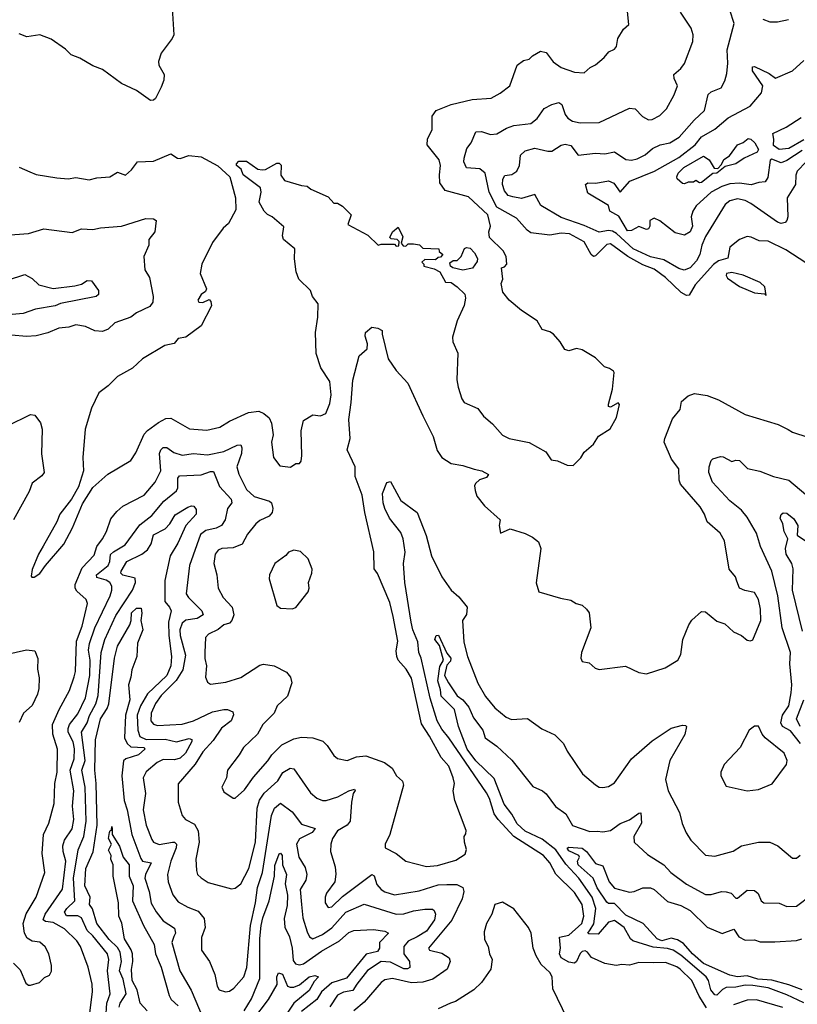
# Model space of a CAD drawing. Extents: x 1245432 to 1420865, y 606325 to 671314.
# Tile 370 of 382: x 1394659 to 1398760, y 650399 to 655595. Entities that reach past the tile are written whole.
import ezdxf

# ---------------------------------------------------------------- set-up
doc = ezdxf.new("R2010")
doc.units = 0

msp = doc.modelspace()

# ---------------------------------------------------------------- linework, layer by layer
at = {"layer": '0CON20XD'}
for points in [[(1395462.7, 655655), (1395471.1, 655515), (1395463.1, 655495), (1395405, 655417.5), (1395390, 655375), (1395392, 655355), (1395420.8, 655305), (1395418.1, 655275), (1395405, 655238.8), (1395375, 655178.8), (1395365, 655170), (1395348.3, 655168.3), (1395275, 655222), (1395195, 655257.5), (1395095, 655332.5), (1395045, 655351.2), (1394975, 655392), (1394930, 655410), (1394900, 655440), (1394825, 655492.2), (1394765, 655515.6), (1394695.6, 655504.4), (1394655, 655519.4)], [(1394722.5, 652652.5), (1394735, 652653.3), (1394765, 652673.3), (1394793.8, 652715), (1394892.1, 652827.9), (1394936.4, 652913.6), (1394990, 653040), (1395043.8, 653126.2), (1395122.6, 653197.4), (1395245, 653268), (1395271.4, 653308.6), (1395315, 653408.2), (1395332.2, 653427.8), (1395391.1, 653468.9), (1395430.1, 653489.9), (1395455, 653492), (1395555, 653436.2), (1395645, 653428.2), (1395715, 653444.5), (1395765, 653476.9), (1395865, 653522.9), (1395919.1, 653529.1), (1395946.3, 653516.3), (1395973.5, 653493.5), (1395986.9, 653465), (1395995.6, 653405), (1395985.8, 653365), (1395998, 653285), (1396030.3, 653240.3), (1396086.2, 653233.8), (1396115, 653252.5), (1396135, 653252.5), (1396142.5, 653265), (1396146.7, 653295), (1396142.5, 653425), (1396155, 653480), (1396205, 653510), (1396245.8, 653504.2), (1396273.2, 653516.8), (1396295, 653570), (1396300.9, 653615), (1396294.3, 653685), (1396247.3, 653757.3), (1396222.7, 653832.7), (1396218.9, 653945), (1396231.1, 654025), (1396232, 654095), (1396203.6, 654133.6), (1396192.2, 654165), (1396131.5, 654225), (1396116.9, 654265), (1396107.4, 654332.6), (1396110, 654385), (1396049.1, 654435), (1396045.5, 654455), (1396051.9, 654501.9), (1395990, 654555), (1395965, 654567.5), (1395947.5, 654585), (1395922, 654632), (1395932.5, 654685), (1395928.3, 654708.3), (1395837, 654777), (1395826.2, 654806.2), (1395802.5, 654825), (1395802.5, 654835), (1395815, 654847.5), (1395855, 654847.5), (1395915, 654806), (1395937.5, 654802.5), (1395955.8, 654804.2), (1396015, 654837.5), (1396027, 654837), (1396037.5, 654827.5), (1396036.2, 654775), (1396055, 654746.7), (1396145, 654720), (1396175, 654716.7), (1396195, 654700), (1396285, 654660), (1396315, 654627.5), (1396335, 654626.7), (1396360.7, 654610.7), (1396406.7, 654565), (1396390, 654515), (1396495, 654457.5), (1396550, 654405), (1396565, 654410), (1396635, 654410), (1396645, 654400), (1396658.3, 654401.7), (1396660, 654425), (1396650, 654435), (1396618.3, 654438.3), (1396610, 654445), (1396625, 654476.2), (1396655, 654500), (1396679.3, 654449.3), (1396670, 654415), (1396681.7, 654401.7), (1396695, 654400), (1396708.3, 654411.7), (1396735, 654412.5), (1396767, 654407), (1396785, 654390), (1396870, 654385), (1396871.7, 654371.7), (1396890, 654355), (1396878.3, 654341.7), (1396865, 654340), (1396851.7, 654328.3), (1396795, 654330), (1396780, 654315), (1396790, 654305), (1396790, 654295), (1396845, 654280), (1396874, 654264), (1396905, 654210), (1396935, 654207.5), (1396965.8, 654185.8), (1397006.1, 654146.1), (1397010, 654125), (1397003.2, 654086.8), (1396965.7, 654005), (1396940.9, 653919.1), (1396942.9, 653895), (1396969.2, 653835), (1396964.2, 653695), (1396971.2, 653655), (1396990, 653595), (1397003.3, 653575), (1397075, 653542.5), (1397105, 653502.5), (1397151.7, 653461.7), (1397205, 653402.5), (1397240, 653385), (1397345, 653363.5), (1397433.8, 653315), (1397462.3, 653272.3), (1397495, 653267.5), (1397546.7, 653245), (1397577.3, 653242.7), (1397617.5, 653282.5), (1397635, 653312), (1397684.4, 653355.6), (1397712.3, 653397.7), (1397773.6, 653436.4), (1397806.7, 653495), (1397822.5, 653565), (1397815, 653572.5), (1397775, 653550), (1397763.9, 653553.9), (1397764.2, 653565.8), (1397784.5, 653645), (1397794, 653734), (1397790.3, 653740.3), (1397770, 653755), (1397743.6, 653763.6), (1397695, 653811.1), (1397625, 653852.2), (1397595, 653860.6), (1397555, 653847.1), (1397533.8, 653855), (1397509.2, 653895), (1397474, 653935), (1397455, 653948.6), (1397415, 653960.8), (1397388.6, 654005), (1397305, 654060), (1397240, 654115), (1397207, 654157), (1397197.5, 654202.5), (1397206.4, 654226.4), (1397200, 654285), (1397215, 654290), (1397227.5, 654305), (1397223.8, 654345), (1397208.8, 654375), (1397136.4, 654446.4), (1397132.2, 654475), (1397141.2, 654505), (1397128.2, 654565), (1397025, 654660.6), (1396903.1, 654693.1), (1396874.5, 654734.5), (1396873, 654777), (1396877.3, 654825), (1396870.5, 654855), (1396808.1, 654935), (1396809.4, 654965), (1396834.2, 655015.8), (1396834.3, 655085), (1396854.5, 655115.5), (1396935, 655147.5), (1397045, 655174.3), (1397145, 655180.5), (1397193.5, 655206.5), (1397244.6, 655245.4), (1397282.5, 655355), (1397315, 655379.2), (1397345, 655386.7), (1397362.5, 655405), (1397405, 655428), (1397435, 655422), (1397472.2, 655372.2), (1397515, 655343.3), (1397585, 655318.5), (1397635.6, 655314.4), (1397667.9, 655342.1), (1397695, 655355.8), (1397741.2, 655395), (1397766.2, 655425), (1397795, 655440), (1397806.6, 655453.4), (1397814.1, 655495.9), (1397843.3, 655545), (1397871.2, 655568.8), (1397862.1, 655655)], [(1398805.9, 654845), (1398758.7, 654795), (1398752.3, 654775), (1398750.8, 654725), (1398707.1, 654655), (1398710.8, 654555), (1398705.5, 654534.5), (1398696.2, 654525), (1398675, 654520), (1398655, 654526.1), (1398515, 654624.5), (1398485, 654641.2), (1398445, 654648.8), (1398405, 654638.9), (1398379.7, 654620.3), (1398275, 654451.2), (1398255.6, 654405), (1398245.3, 654355), (1398227.9, 654322.1), (1398194.5, 654285), (1398163.7, 654273.6), (1398135, 654281.2), (1398056.9, 654326.9), (1397985, 654344.2), (1397895, 654386.4), (1397806.8, 654466.8), (1397785, 654478.9), (1397765, 654481.7), (1397715, 654474), (1397635, 654509.7), (1397515, 654551.2), (1397407.8, 654615), (1397375, 654671.9), (1397305, 654652), (1397259.9, 654659.9), (1397235, 654667.8), (1397215, 654692.3), (1397204.4, 654725), (1397206.2, 654753.8), (1397216.6, 654773.4), (1397255, 654777.8), (1397281.5, 654795), (1397295.3, 654825), (1397299.2, 654880.8), (1397325, 654903.6), (1397375, 654917.7), (1397445, 654900.5), (1397465, 654901.8), (1397515, 654933.6), (1397535, 654938.2), (1397565, 654931.5), (1397605, 654880), (1397695, 654890), (1397745, 654887.7), (1397795, 654898), (1397856.3, 654856.3), (1397885, 654853), (1397915, 654860.9), (1397957.7, 654882.3), (1397997.1, 654915), (1398036.2, 654933.8), (1398087.5, 654945), (1398136.5, 654975), (1398216.2, 655065), (1398270.4, 655115), (1398290.7, 655199.3), (1398306.5, 655213.5), (1398358.1, 655235), (1398378.3, 655271.7), (1398388.3, 655311.7), (1398393.8, 655365), (1398389.6, 655435), (1398426.2, 655575), (1398404, 655645)], [(1398805, 654311.8), (1398700.1, 654380.1), (1398606.5, 654426.5), (1398558.3, 654428.3), (1398517, 654447), (1398495, 654450), (1398455, 654434.4), (1398404.4, 654395), (1398393.5, 654336.5), (1398345, 654321.9), (1398317.6, 654302.4), (1398221.6, 654195), (1398188.8, 654141.2), (1398175, 654140.3), (1398147.5, 654155), (1398064.7, 654235), (1398005, 654278.7), (1397945, 654301.7), (1397866.1, 654346.1), (1397775, 654411.9), (1397755, 654408.2), (1397695, 654348.2), (1397685, 654344.6), (1397672, 654355), (1397635, 654422.2), (1397558, 654465), (1397515, 654468.2), (1397455, 654457.5), (1397355, 654470.6), (1397335, 654483.6), (1397278.2, 654548.2), (1397175.2, 654605), (1397135.2, 654685), (1397113.8, 654785), (1397085, 654807.5), (1397015, 654812.5), (1397002, 654845), (1397002.3, 654865), (1397017.8, 654915), (1397039.4, 654945), (1397065, 655002.5), (1397095, 655004.6), (1397141.2, 654988.8), (1397175, 654992.7), (1397226.8, 655023.2), (1397265, 655036.4), (1397355, 655047.9), (1397387.2, 655072.8), (1397425, 655125.7), (1397465, 655147.1), (1397502.1, 655157.9), (1397518.3, 655148.2), (1397534.8, 655094.8), (1397549.1, 655075), (1397575, 655059.1), (1397615, 655050.7), (1397715, 655053.1), (1397875, 655128.6), (1397905, 655124.2), (1397943.5, 655083.5), (1397975, 655066.9), (1397995, 655068.9), (1398035, 655089.2), (1398070, 655125), (1398111.1, 655198.9), (1398128, 655245), (1398110.9, 655285), (1398109.4, 655305), (1398145, 655337.1), (1398164.2, 655364.2), (1398209.4, 655480.6), (1398210.6, 655515), (1398200.6, 655550.6), (1398144.7, 655634.7)], [(1398577.6, 655597.6), (1398615, 655584.3), (1398655.6, 655584.4), (1398714.4, 655595.6)], [(1398785.8, 654905), (1398705, 654852.2), (1398675, 654840), (1398625, 654858.5), (1398616.2, 654853.8), (1398605, 654762), (1398590.6, 654739.4), (1398556.4, 654736.4), (1398516.2, 654723.8), (1398455, 654732.4), (1398405, 654729.4), (1398361.2, 654715), (1398305, 654685.3), (1398227.2, 654612.8), (1398209.7, 654585), (1398200.4, 654555), (1398206.6, 654505), (1398195, 654475.8), (1398165, 654458), (1398115, 654470), (1398035, 654534.2), (1398005, 654547.5), (1397982, 654535), (1397981.9, 654505), (1397975, 654490.8), (1397965, 654488.1), (1397925, 654504.1), (1397885, 654482.8), (1397865, 654481.5), (1397817.9, 654557.9), (1397770.5, 654585), (1397764, 654615), (1397655, 654680), (1397643.3, 654725), (1397655, 654733.8), (1397697.5, 654732.5), (1397765, 654744.4), (1397792.7, 654732.7), (1397825, 654684.4), (1397876.7, 654743.2), (1398006, 654795), (1398135, 654867.8), (1398220.9, 654935), (1398255, 654975.9), (1398325, 655016.8), (1398395, 655077.2), (1398512.2, 655137.8), (1398571.4, 655208.6), (1398578.5, 655245), (1398523.1, 655325), (1398523.1, 655346.9), (1398535, 655347.1), (1398610.8, 655310.8), (1398645, 655286), (1398735, 655324.4), (1398795, 655378.8)], [(1398795, 654961.2), (1398715, 654914.9), (1398665, 654909.7), (1398635, 654931.8), (1398636.8, 654965), (1398630.4, 654995), (1398701.5, 655028.5), (1398781.2, 655078.8)], [(1398165, 654729.2), (1398155, 654731), (1398127.2, 654755), (1398123.8, 654765), (1398131.7, 654785), (1398161, 654815), (1398265, 654874.5), (1398295.3, 654855.3), (1398322.2, 654812.2), (1398341.1, 654808.9), (1398360, 654830), (1398372.4, 654857.6), (1398402.9, 654877.1), (1398445, 654934.3), (1398475, 654947.5), (1398501.2, 654968.8), (1398515, 654964.6), (1398535.5, 654945.5), (1398555, 654910), (1398549.1, 654895), (1398479.5, 654865), (1398435.2, 654834.8), (1398380.2, 654819.8), (1398335.6, 654785), (1398315, 654784), (1398255, 654735.4), (1398245, 654734.5), (1398225, 654746.4), (1398212.4, 654737.6), (1398185, 654737.9), (1398165, 654729.2)], [(1394655.9, 654815.9), (1394711.2, 654791.2), (1394745, 654777.5), (1394855, 654760), (1394915, 654755.8), (1394955, 654762.9), (1395025, 654749.2), (1395065, 654760.8), (1395134.1, 654765.9), (1395175, 654790), (1395215.8, 654774.2), (1395247.7, 654802.3), (1395280, 654845), (1395365, 654848), (1395455, 654886.7), (1395490, 654865), (1395505, 654862.2), (1395551.2, 654878.8), (1395615, 654872), (1395703, 654823), (1395766.7, 654765), (1395796.2, 654655), (1395797.7, 654592.3), (1395760.5, 654519.5), (1395732, 654495), (1395675, 654420), (1395618.8, 654305), (1395611.2, 654255), (1395644.2, 654175), (1395638.6, 654161.4), (1395615.7, 654144.3), (1395598.8, 654115), (1395603.6, 654103.6), (1395625, 654103.3), (1395657.5, 654117.5), (1395667, 654107), (1395670, 654085), (1395615, 653980), (1395535, 653920), (1395495, 653913.3), (1395474.1, 653885.9), (1395424.6, 653875.4), (1395307.1, 653805), (1395253.8, 653756.2), (1395175, 653711.4), (1395125, 653662.5), (1395075.7, 653625), (1395037.1, 653545), (1395004.5, 653435), (1394991.1, 653285), (1394995.6, 653215), (1394969.5, 653130.5), (1394932, 653065), (1394870, 652985), (1394854.2, 652945), (1394782.9, 652817.1), (1394757.3, 652775), (1394724.3, 652694.3), (1394718.3, 652658.3), (1394722.5, 652652.5)], [(1394585, 654458.1), (1394705, 654467.5), (1394785, 654490.6), (1394935, 654471.2), (1394985, 654490.6), (1395045, 654487.8), (1395085, 654496.7), (1395195.4, 654504.6), (1395324.6, 654545.4), (1395364.3, 654544.3), (1395378, 654535), (1395370.6, 654475), (1395338.8, 654435), (1395338.8, 654405), (1395313.3, 654345), (1395318.8, 654275), (1395343.8, 654235), (1395362.9, 654135), (1395360.6, 654105), (1395345, 654081.4), (1395275, 654047.5), (1395245, 654025.9), (1395160, 653995), (1395125, 653961.9), (1395095, 653949.1), (1395055, 653952.9), (1395005.3, 653975.3), (1394955, 653984.4), (1394917.4, 653972.6), (1394865, 653966.4), (1394807.8, 653942.2), (1394745, 653926.9), (1394695, 653923.6), (1394615, 653930.4)], [(1396995, 654273.8), (1396942.5, 654285), (1396930, 654295), (1396927.5, 654312.5), (1396945, 654323.3), (1396966.4, 654323.6), (1396986.2, 654345), (1397005, 654387.5), (1397015, 654392.5), (1397035, 654388.8), (1397057.5, 654365), (1397072.5, 654335), (1397071.7, 654318.3), (1397047, 654283), (1396995, 654273.8)], [(1394595, 654221.2), (1394685, 654250), (1394725, 654230), (1394760, 654195), (1394835, 654176.2), (1394949.8, 654190.2), (1394985, 654200), (1395015, 654218.9), (1395036.7, 654216.8), (1395074.4, 654165), (1395074.4, 654145), (1395061.2, 654135), (1394873.6, 654096.4), (1394845, 654084.8), (1394742, 654068), (1394677.5, 654045), (1394519.8, 654030.2)], [(1398595, 654140), (1398588.5, 654185), (1398565, 654208), (1398475, 654247.3), (1398415, 654261.6), (1398386.9, 654255), (1398384.6, 654245), (1398391.8, 654231.8), (1398455, 654186.7), (1398535, 654153.2), (1398587.5, 654147.5), (1398595, 654140)], [(1394625, 650615.7), (1394661.7, 650581.7), (1394690.8, 650510.8), (1394705, 650500), (1394715, 650500), (1394762.5, 650515), (1394789.3, 650540.7), (1394815, 650553.3), (1394826.8, 650573.2), (1394826.7, 650603.3), (1394811.9, 650665), (1394793, 650703), (1394765, 650726.5), (1394725, 650731.5), (1394698, 650748), (1394683.3, 650775), (1394677.5, 650825), (1394692.7, 650877.3), (1394744.6, 650965), (1394791.1, 651095), (1394777.3, 651195), (1394783.2, 651295), (1394812.7, 651355), (1394840.4, 651459.6), (1394844.1, 651565), (1394856.6, 651625), (1394857.1, 651745), (1394833.3, 651825), (1394831.9, 651875), (1394865.9, 651955), (1394921.5, 652055), (1394945, 652128), (1394952, 652155), (1394957.8, 652315), (1394987.5, 652395), (1395016.2, 652515), (1395008.6, 652535), (1394960, 652580), (1394951.9, 652595), (1394951.4, 652615), (1394987.9, 652702.1), (1395050.6, 652769.4), (1395064.8, 652815.2), (1395095.4, 652855), (1395115.8, 652894.2), (1395139.1, 652960.9), (1395170, 653000), (1395201.9, 653028.1), (1395315, 653086.2), (1395372.8, 653155), (1395402.9, 653215), (1395396.4, 653305), (1395402.8, 653325), (1395415, 653337.7), (1395435, 653337.1), (1395471, 653311), (1395515, 653296.7), (1395575, 653305.3), (1395649.4, 653299.4), (1395735, 653316.1), (1395805, 653350), (1395825, 653352), (1395830.4, 653335), (1395828.4, 653305), (1395804, 653235), (1395815, 653197.5), (1395854, 653115), (1395895, 653079.5), (1395975.7, 653055), (1395986.2, 653045), (1395993.2, 653015), (1395989.6, 652995), (1395975, 652975.4), (1395925, 652952.8), (1395903.8, 652935), (1395860.6, 652879.4), (1395832.7, 652827.3), (1395785, 652808.8), (1395725, 652804.4), (1395704.7, 652795.3), (1395690, 652775), (1395682.9, 652725), (1395698.5, 652665), (1395705.4, 652595.4), (1395731.1, 652545), (1395778.6, 652495), (1395787.3, 652455), (1395776.6, 652425), (1395765, 652411.2), (1395735, 652401.8), (1395705, 652376.7), (1395655, 652352.1), (1395637.8, 652335), (1395635.4, 652255.4), (1395634.7, 652224.7), (1395644.2, 652185), (1395637.8, 652125), (1395649.4, 652099.4), (1395665, 652089.2), (1395745, 652099.5), (1395825, 652123.6), (1395925, 652189.2), (1395945, 652194.2), (1396000, 652185), (1396065, 652152), (1396087.5, 652125), (1396094.2, 652095), (1396071.4, 652025), (1396016, 651975), (1396001.1, 651935), (1395940.6, 651875), (1395912.9, 651825), (1395839.4, 651755), (1395816.7, 651715), (1395754.5, 651635.5), (1395749.2, 651595), (1395725.5, 651545), (1395735, 651520), (1395785, 651487.5), (1395795, 651486.7), (1395845, 651530.8), (1395891.7, 651598.3), (1395966.7, 651683.3), (1395988.8, 651715), (1396041.2, 651768.8), (1396105, 651800), (1396145, 651808.5), (1396205, 651804.6), (1396257.7, 651787.7), (1396280, 651765), (1396315, 651712), (1396335, 651697.1), (1396385, 651685.8), (1396435.4, 651704.6), (1396485, 651710.6), (1396583.3, 651675), (1396623.3, 651645), (1396646.2, 651605), (1396677.1, 651577.1), (1396682.5, 651555), (1396610, 651295), (1396586, 651245), (1396586.7, 651225), (1396645, 651194.2), (1396694.6, 651154.6), (1396805, 651125.5), (1396862.1, 651132.1), (1396959.8, 651160.2), (1397008.9, 651191.1), (1397015.9, 651215.9), (1397004, 651255), (1397002.5, 651285), (1397011.7, 651298.3), (1397013, 651317), (1396954.2, 651475), (1396944.3, 651525), (1396951.5, 651565), (1396945.5, 651595), (1396921.5, 651655), (1396881.2, 651701.2), (1396820, 651815), (1396778.4, 651878.4), (1396725, 652120.8), (1396697.7, 652167.7), (1396655.3, 652215.3), (1396647.5, 652235), (1396643.8, 652265), (1396653.3, 652315), (1396629.2, 652445), (1396610.2, 652520.2), (1396545, 652673.3), (1396527.7, 652697.7), (1396526.9, 652786.9), (1396479.7, 652995), (1396465.3, 653085.3), (1396428.8, 653185), (1396428.5, 653235), (1396385.5, 653325), (1396400.9, 653385), (1396394.2, 653485), (1396407.6, 653575), (1396415, 653692.5), (1396448.3, 653821.7), (1396491.7, 653858.3), (1396492.5, 653885), (1396480, 653925), (1396483.3, 653945), (1396515, 653972.5), (1396547, 653967), (1396570, 653955), (1396570, 653935), (1396601.2, 653805), (1396644.4, 653744.4), (1396705, 653676.2), (1396784.6, 653505), (1396838.5, 653395), (1396860.7, 653320.7), (1396884.7, 653284.7), (1396935, 653252.2), (1396995, 653242.9), (1397055, 653222.2), (1397096.7, 653215), (1397131.2, 653195), (1397120.9, 653179.1), (1397083.6, 653166.4), (1397062.1, 653147.9), (1397057.5, 653135), (1397060.6, 653110.6), (1397070.3, 653080.3), (1397109.5, 653029.5), (1397193.3, 652955), (1397187.1, 652925), (1397195, 652886.2), (1397245, 652907.5), (1397323.9, 652883.9), (1397362.5, 652865), (1397395, 652840), (1397406.4, 652805), (1397383.1, 652623.1), (1397396.9, 652575), (1397511.6, 652541.6), (1397565, 652532.5), (1397593.9, 652513.9), (1397625, 652504.8), (1397647.6, 652485)], [(1397647.6, 652485), (1397662, 652465), (1397671.8, 652385), (1397622.1, 652255), (1397617.5, 652225), (1397625, 652208), (1397661.7, 652201.7), (1397693.4, 652173.4), (1397715, 652165.8), (1397853.6, 652183.6), (1397925, 652150), (1397965, 652143.8), (1398062.5, 652175), (1398130, 652215), (1398145.8, 652245), (1398155.7, 652325), (1398188.3, 652401.7), (1398204.3, 652425.7), (1398255, 652472.5), (1398275, 652470), (1398335, 652421.2), (1398377, 652407), (1398423.3, 652365), (1398465.7, 652345.7), (1398495, 652321.2), (1398513.6, 652316.4), (1398525, 652322.5), (1398566.9, 652425), (1398565.5, 652485), (1398555.4, 652535.4), (1398535, 652572), (1398483.1, 652583.1), (1398455.7, 652595.7), (1398441.9, 652631.9), (1398434.2, 652655), (1398400.8, 652695), (1398375.4, 652845.4), (1398352.5, 652885), (1398284.6, 652944.6), (1398270.5, 652985), (1398246.9, 653025), (1398143.7, 653143.7), (1398137.1, 653165), (1398135.6, 653225), (1398096.7, 653275), (1398058.1, 653365), (1398060.8, 653385), (1398101.4, 653488.6), (1398141.7, 653538.3), (1398149.5, 653580.5), (1398185, 653610), (1398218, 653622), (1398285, 653611.5), (1398345, 653588.7), (1398485, 653510.8), (1398658.3, 653458.3), (1398712.4, 653432.4), (1398735, 653418), (1398815, 653391.9)], [(1394595, 653451.4), (1394715, 653511.1), (1394738.5, 653508.5), (1394767.4, 653467.4), (1394777.7, 653435), (1394773.6, 653303.6), (1394787.8, 653205), (1394775, 653188.1), (1394725, 653150), (1394707.8, 653105), (1394626.5, 652955)], [(1398777.3, 651775), (1398725, 651842.7), (1398682.8, 651865), (1398673.6, 651885), (1398681.6, 651925), (1398715.6, 651975), (1398727.6, 652042.4), (1398731.7, 652085), (1398720.2, 652195), (1398724.3, 652255), (1398679.6, 652385), (1398657.2, 652555), (1398626.4, 652685), (1398565.4, 652815), (1398544.1, 652885), (1398495, 652968.9), (1398465, 653007.1), (1398405, 653055.4), (1398312.7, 653155), (1398293.5, 653205), (1398294.4, 653235), (1398305, 653268), (1398315, 653278.1), (1398355, 653290), (1398368.7, 653288.7), (1398415, 653263.8), (1398435, 653270.8), (1398455, 653269.4), (1398497.3, 653227.3), (1398563.2, 653213.2), (1398635, 653184.6), (1398714.7, 653164.7), (1398805, 653088.5)], [(1395027.8, 650355), (1395041.9, 650465), (1395041.3, 650505), (1395019.6, 650595), (1394978.9, 650705), (1394959.6, 650735), (1394895, 650797.8), (1394835, 650830.5), (1394795, 650836.6), (1394782.7, 650845), (1394793, 650875), (1394884.1, 651005.9), (1394902.6, 651155), (1394887.4, 651205), (1394886.7, 651235), (1394895.7, 651265), (1394935.2, 651324.8), (1394943.2, 651375), (1394937.1, 651445), (1394943.2, 651525), (1394924.4, 651635), (1394946, 651695), (1394947.2, 651747.2), (1394940, 651785), (1394914.8, 651835), (1394913.9, 651855), (1394922, 651875), (1394965, 651931.3), (1395005, 652016.7), (1395027.6, 652135), (1395030.4, 652215), (1395022.2, 652267.8), (1395026.5, 652303.5), (1395054.4, 652385.6), (1395136, 652555), (1395145.2, 652585), (1395144.2, 652605), (1395133.7, 652625), (1395115, 652638.2), (1395065, 652651.8), (1395063.4, 652665), (1395124.6, 652715.4), (1395133.3, 652735), (1395137.2, 652772.8), (1395152.9, 652787.1), (1395215, 652823.4), (1395291.4, 652928.6), (1395355, 652979.3), (1395418.8, 653055), (1395485, 653109.5), (1395492.8, 653125), (1395493.3, 653175), (1395502.1, 653187.9), (1395615, 653192.9), (1395665, 653210.8), (1395680.4, 653210.4), (1395712.2, 653132.2), (1395774.1, 653065), (1395778, 653045), (1395755.4, 653015), (1395741.8, 652955), (1395722.5, 652925), (1395695, 652911.1), (1395640.8, 652899.2), (1395612.3, 652877.7), (1395554.8, 652715), (1395536.5, 652565), (1395548.7, 652545), (1395619.6, 652475), (1395625.6, 652454.4), (1395595.4, 652434.6), (1395535, 652427), (1395515, 652410.4), (1395503.5, 652375), (1395504.1, 652345), (1395532.4, 652242.4), (1395518.2, 652165), (1395483, 652107), (1395405, 652028.2), (1395375, 651987.1), (1395351.4, 651935), (1395350.9, 651895), (1395365, 651877.1), (1395385, 651870.9), (1395515, 651877.9), (1395575, 651894.7), (1395675, 651942.9), (1395735.3, 651955.3), (1395754.7, 651954.7), (1395782.5, 651942.5), (1395786.2, 651926.2), (1395774.7, 651895), (1395723.5, 651856.5), (1395679.4, 651790.6), (1395625, 651731.1), (1395583.3, 651666.7), (1395495, 651562.5), (1395494.3, 651465), (1395515.8, 651395), (1395533.8, 651373.8), (1395580.5, 651350.5), (1395599.5, 651315), (1395605.3, 651255), (1395588.2, 651165), (1395590.5, 651105), (1395596.9, 651085), (1395615, 651065.7), (1395652.2, 651042.2), (1395775, 651008.6), (1395795, 651012.5), (1395824.6, 651035.4), (1395866.8, 651115), (1395902.1, 651255), (1395911, 651435), (1395922.8, 651477.2), (1395947.3, 651512.7), (1396020.9, 651579.1), (1396047, 651623), (1396085, 651644.6), (1396105, 651641.8), (1396193.1, 651515), (1396225, 651487.7), (1396255, 651474.6), (1396275, 651474.7), (1396336.2, 651493.8), (1396395, 651526.5), (1396425.3, 651535.3), (1396427.2, 651527.2), (1396417.7, 651512.3), (1396409.3, 651465), (1396402.1, 651365), (1396386.1, 651343.9), (1396335, 651314.4), (1396309.2, 651275), (1396299.5, 651245), (1396297.8, 651205), (1396322.2, 651125), (1396325.7, 651085.7), (1396320.8, 651045), (1396276.4, 650985), (1396268.9, 650965), (1396269.2, 650935), (1396285, 650909.4), (1396305, 650913.1), (1396361.6, 650968.4), (1396515, 651084.6), (1396527.9, 651077.9), (1396541.8, 651031.8), (1396565.4, 651005), (1396585, 650992.2), (1396635, 650976.5), (1396765, 650997.5), (1396865, 651028.9), (1396910.6, 651030.6), (1396965, 651030.9), (1396995.3, 651015.3), (1397001.8, 650995), (1396992.9, 650955), (1396937.5, 650842.5), (1396815.6, 650695), (1396820, 650685), (1396885, 650668.6), (1396923.8, 650645), (1396928.8, 650625), (1396913.1, 650585), (1396838, 650532), (1396784.1, 650515.9), (1396725, 650512.3), (1396625, 650534.7), (1396585, 650527.5), (1396565, 650513.6), (1396475, 650410), (1396421.5, 650365)], [(1397120, 651515), (1396922.5, 651805), (1396885, 651850.9), (1396859.8, 651895), (1396823.6, 652015), (1396775.7, 652225), (1396762.9, 652255), (1396758.8, 652311.2), (1396732.4, 652375), (1396723.7, 652416.4), (1396690, 652625), (1396683.2, 652725), (1396691.2, 652785), (1396680.9, 652855), (1396668.6, 652888.6), (1396609.5, 652965), (1396583.9, 653015), (1396575.5, 653045), (1396572.3, 653095), (1396595, 653152.5), (1396615, 653157.5), (1396668.3, 653058.3), (1396755, 652993.8), (1396802.8, 652872.8), (1396831.2, 652765), (1396885.4, 652655), (1396935, 652584.4), (1396975, 652548.6), (1397018.5, 652495), (1397015, 652456.7), (1396994.5, 652425), (1397000.8, 652310.8), (1397021, 652235), (1397074.6, 652094.6), (1397115, 652023.8), (1397165, 651963.1), (1397224.6, 651915), (1397252.2, 651902.2), (1397336.8, 651906.8), (1397412.1, 651852.1), (1397480.7, 651820.7), (1397527.5, 651775), (1397546, 651735), (1397627.8, 651615), (1397695, 651556.7), (1397715, 651545.6), (1397735, 651543.3), (1397765, 651549.4), (1397795, 651567.5), (1397885, 651693.8), (1397995, 651789.1), (1398095, 651855.7), (1398155, 651872), (1398170.7, 651870.7), (1398175.8, 651865), (1398166.9, 651823.1), (1398088.2, 651685), (1398065.4, 651585), (1398078.2, 651525), (1398139.2, 651410.8), (1398152.6, 651352.6), (1398174.6, 651304.6), (1398199.2, 651265), (1398275, 651186.2), (1398325, 651181.5), (1398422.1, 651207.9), (1398465, 651235.6), (1398555, 651254.3), (1398615, 651254.4), (1398658, 651235), (1398735, 651170), (1398755, 651170), (1398775, 651186)], [(1395113.7, 650323.7), (1395118.9, 650405), (1395136.3, 650455), (1395121.5, 650575), (1395129.4, 650635), (1395121.2, 650665), (1395045, 650760.6), (1395015, 650787.9), (1394985, 650855.3), (1394965, 650865.8), (1394906.1, 650866.1), (1394895.7, 650885), (1394906.7, 650905), (1394949.2, 650945), (1394941.5, 651065), (1394966.6, 651215), (1394996.1, 651285), (1395008.9, 651365), (1395004.6, 651545), (1394986.8, 651635), (1395004.2, 651685.8), (1394983.7, 651835), (1395015.1, 651884.9), (1395026.2, 651923.8), (1395060.3, 651985), (1395071.7, 652028.3), (1395088.8, 652255), (1395108.1, 652325), (1395165, 652450), (1395253.5, 652585), (1395269.7, 652625), (1395267, 652647), (1395202.9, 652662.9), (1395192.1, 652675), (1395193.3, 652685), (1395224.3, 652735.7), (1395302.5, 652775), (1395332.9, 652797.1), (1395351.4, 652828.6), (1395365, 652876.2), (1395425, 652909), (1395450.2, 652935), (1395478.4, 652981.6), (1395545, 653022.7), (1395565, 653030), (1395577.2, 653027.2), (1395589.5, 653009.5), (1395588.5, 652985), (1395534.5, 652925), (1395491.9, 652831.9), (1395451.6, 652765), (1395423.4, 652635), (1395424.2, 652524.2), (1395449.3, 652495), (1395457.1, 652475), (1395444, 652415), (1395445.8, 652345), (1395459.5, 652235), (1395455.8, 652185), (1395435.2, 652135), (1395333, 652037), (1395295.3, 651974.7), (1395278, 651925), (1395281.4, 651845), (1395291.5, 651811.5), (1395325, 651797.3), (1395425, 651797.8), (1395485, 651784), (1395551.9, 651801.9), (1395566, 651796), (1395566.2, 651786.2), (1395533.1, 651725), (1395505, 651698.2), (1395475, 651689), (1395415, 651691.2), (1395384.2, 651675.8), (1395325, 651625.6), (1395310, 651595), (1395321.5, 651511.5), (1395309.7, 651425), (1395325.9, 651345), (1395355, 651268), (1395365, 651255.6), (1395395, 651241.6), (1395465, 651254.7), (1395475, 651254.6), (1395486, 651245), (1395484.6, 651224.6), (1395455.8, 651155), (1395438.9, 651085), (1395442.5, 651045), (1395466, 650976), (1395495, 650939.5), (1395545, 650911.8), (1395600.5, 650890.5), (1395631.8, 650851.8), (1395636.5, 650805), (1395618.3, 650751.7), (1395618.1, 650685), (1395660, 650625), (1395686.9, 650556.9), (1395699.5, 650495), (1395710.8, 650475), (1395744.5, 650464.5), (1395765, 650468.2), (1395787.5, 650485), (1395841.6, 650545), (1395857.4, 650592.6), (1395875.2, 650815.2), (1395901.6, 650935), (1395912.3, 651015), (1395939.4, 651095), (1395986.3, 651395), (1396002.9, 651435), (1396035, 651460.6), (1396095, 651414.5), (1396145, 651350), (1396216.5, 651326.5), (1396201.9, 651305), (1396135, 651272.1), (1396118.3, 651245), (1396131.7, 651175), (1396165, 651121.9), (1396172.6, 651085), (1396166.9, 651055), (1396137.8, 651005), (1396145.2, 650925.2), (1396151.2, 650855), (1396175, 650780.8), (1396187.5, 650755), (1396205, 650745.4), (1396255, 650767.7), (1396305, 650802.7), (1396378.9, 650885), (1396475, 650927.5), (1396645, 650875.3), (1396685, 650876.9), (1396735, 650891.8), (1396795, 650900.4), (1396835, 650901.1), (1396845, 650894.2), (1396852, 650875), (1396847, 650845), (1396805, 650786), (1396755, 650754.5), (1396706.8, 650733.2), (1396683.8, 650705), (1396683.9, 650665), (1396713.9, 650625), (1396715.8, 650594.2), (1396703.9, 650586.1), (1396685, 650586.2), (1396615, 650621.9), (1396565, 650624.4), (1396492.7, 650577.3), (1396437.1, 650505), (1396415, 650471.7), (1396366.3, 650463.7), (1396335, 650446.7), (1396294.6, 650385.4)], [(1398788.2, 652368.2), (1398734.2, 652585), (1398737.6, 652697.6), (1398730.8, 652725), (1398701, 652775), (1398698.5, 652805), (1398709.6, 652855), (1398690, 652895), (1398683.2, 652935), (1398670, 652965), (1398675, 652983.1), (1398685, 652991.8), (1398705, 652991.5), (1398741.7, 652961.7), (1398762, 652925), (1398760, 652875), (1398802.9, 652845)], [(1396095, 652486.7), (1396115, 652493.3), (1396180.8, 652575), (1396185.8, 652595), (1396182.5, 652625), (1396200, 652675), (1396200.8, 652695), (1396179.3, 652749.3), (1396138.8, 652788.8), (1396105, 652795.8), (1396076.7, 652785), (1396062.9, 652767.1), (1396005, 652726), (1395976, 652665), (1395973.8, 652645), (1396015, 652503.3), (1396035, 652488.8), (1396095, 652486.7)], [(1395184, 650384), (1395189.2, 650405), (1395220.6, 650455), (1395205, 650531.1), (1395185.5, 650575), (1395196.1, 650625), (1395188.8, 650675), (1395175, 650698.4), (1395130.9, 650740.9), (1395064.8, 650825), (1395042.5, 650902.5), (1395027.5, 650925), (1395030.3, 650965), (1395001.6, 651025), (1395007, 651115), (1395045.8, 651204.2), (1395057.2, 651275), (1395066.7, 651345), (1395062, 651565), (1395055.2, 651635), (1395059, 651795), (1395084.5, 651905), (1395120.3, 651959.7), (1395129.4, 651985), (1395158.1, 652225), (1395175, 652288.6), (1395238.8, 652401.2), (1395246.4, 652425), (1395248, 652465), (1395275, 652490), (1395298.8, 652488.8), (1395303.2, 652463.2), (1395298, 652425), (1395307.5, 652375), (1395279.2, 652305), (1395276.2, 652235), (1395250, 652165), (1395244, 652125), (1395231.7, 652085), (1395238.7, 652005), (1395216.2, 651925), (1395211.4, 651805), (1395225.7, 651775), (1395245, 651758.1), (1395314.6, 651754.6), (1395319.3, 651745), (1395284.7, 651715), (1395219.2, 651695), (1395206, 651684), (1395196.7, 651605), (1395209.5, 651475), (1395225.2, 651425), (1395250.6, 651295), (1395298.1, 651168.1), (1395307.1, 651155), (1395352.7, 651145), (1395322.2, 651085), (1395318.6, 651065), (1395342, 650995), (1395352.8, 650932.8), (1395377.5, 650887.5), (1395415, 650840.4), (1395475, 650800.8), (1395479.6, 650775), (1395472.2, 650757.8), (1395461.8, 650725), (1395503.6, 650575), (1395563.2, 650473.2), (1395645, 650278.5)], [(1396863.2, 652106.8), (1396875, 652182.5), (1396893.8, 652215), (1396872, 652292), (1396848.3, 652325), (1396855, 652344.6), (1396867.1, 652347.1), (1396911.3, 652251.3), (1396932.4, 652225), (1396930, 652210), (1396910.8, 652189.2), (1396900, 652135), (1396919.4, 652095), (1396966.6, 652026.6), (1396996.5, 652006.5), (1397026.9, 651966.9), (1397051.5, 651911.5), (1397100.5, 651845), (1397114.2, 651805), (1397175, 651762.2), (1397255, 651688.2), (1397365, 651548.5), (1397415.4, 651525.4), (1397435, 651509.4), (1397485, 651443.5), (1397538.6, 651405), (1397575, 651342.5), (1397665, 651311.9), (1397703.6, 651313.6), (1397735, 651308.8), (1397775, 651315.5), (1397825, 651352.7), (1397875, 651372.7), (1397925, 651408), (1397935, 651408.8), (1397937.5, 651355), (1397897.9, 651285), (1397900, 651255), (1397969.1, 651189.1), (1398055.8, 651135.8), (1398092.2, 651095), (1398175, 651032.5), (1398275, 650977.8), (1398305, 650978.5), (1398360, 650995), (1398385, 650993.3), (1398412, 650985), (1398435, 650959.2), (1398445, 650959.2), (1398495, 651001.4), (1398535, 650999.4), (1398553.8, 650983.8), (1398568.8, 650945), (1398584.2, 650934.2), (1398665, 650932.9), (1398705, 650915.6), (1398755, 650917.1), (1398835, 650977.5)], [(1394585, 652244.3), (1394695, 652268.9), (1394738, 652265), (1394754.6, 652224.6), (1394752.3, 652167.7), (1394761.7, 652121.7), (1394759.1, 652065), (1394752.5, 652035), (1394724.5, 651975.5), (1394679.2, 651935), (1394655, 651886.2)], [(1398795, 650407.7), (1398705, 650449.3), (1398605.7, 650485.7), (1398525, 650498.4), (1398485, 650499.6), (1398435, 650489.1), (1398385, 650487.3), (1398365, 650478.1), (1398335, 650447.5), (1398325, 650448.7), (1398303.9, 650475), (1398291, 650525), (1398279.6, 650545), (1398145, 650659.1), (1398105, 650684.5), (1398075, 650693.9), (1398000.2, 650700.2), (1397892.5, 650735), (1397880.5, 650745), (1397846.2, 650805), (1397795, 650840.7), (1397765, 650832.2), (1397710.4, 650769.6), (1397661.3, 650771.3), (1397655.5, 650775), (1397667.5, 650792.5), (1397686.8, 650823.2), (1397698.1, 650905), (1397677.3, 650965), (1397608.3, 651065), (1397539.1, 651139.1), (1397485.9, 651215), (1397415, 651270.5), (1397325, 651313.7), (1397281.9, 651351.9), (1397255, 651401.8), (1397213.8, 651455), (1397160.6, 651590.6), (1397065, 651684.4), (1397019.4, 651745), (1396972.7, 651865), (1396952.3, 651955), (1396881.2, 652025), (1396878.4, 652058.4), (1396863.2, 652106.8)], [(1398775, 651864.7), (1398756.5, 651905), (1398793.9, 652005)], [(1398495, 651526.2), (1398555, 651532), (1398627.6, 651562.4), (1398702.5, 651665), (1398706.9, 651685), (1398690, 651725), (1398590, 651805), (1398574.2, 651825), (1398555, 651867.5), (1398535, 651867.5), (1398506.7, 651845), (1398458, 651755), (1398374, 651665), (1398356.2, 651625), (1398356.7, 651605), (1398385, 651550), (1398495, 651526.2)], [(1398280.8, 650380.8), (1398241.6, 650441.6), (1398203.4, 650525), (1398142.2, 650585), (1398125, 650597), (1398065, 650619.3), (1398001.7, 650618.3), (1397925, 650619.1), (1397875, 650606.2), (1397835, 650609.5), (1397805, 650604), (1397745, 650614.2), (1397675, 650646.7), (1397654, 650675), (1397640.9, 650680.9), (1397625, 650677.5), (1397615, 650666.9), (1397595.8, 650624.2), (1397585, 650616.2), (1397555, 650621.6), (1397514.7, 650645), (1397505.3, 650665), (1397510.8, 650695), (1397506.4, 650753.6), (1397555, 650763.4), (1397623.4, 650825), (1397634.8, 650865), (1397625, 650925.5), (1397585, 650990), (1397486.5, 651086.5), (1397453.9, 651145), (1397420.7, 651185), (1397265.3, 651285), (1397182.6, 651375), (1397161.6, 651405), (1397135.9, 651485), (1397120, 651515)], [(1395330.6, 650365), (1395294.7, 650405), (1395278.5, 650475), (1395252.1, 650525), (1395247.6, 650582.4), (1395255.5, 650624.5), (1395253, 650665), (1395246.4, 650686.4), (1395210.8, 650745), (1395197, 650827), (1395180.8, 650865), (1395180, 650935), (1395151.8, 651075), (1395150.8, 651135), (1395139.8, 651165), (1395140.7, 651185), (1395127.5, 651212.5), (1395142.5, 651245), (1395127.3, 651275), (1395132.2, 651305), (1395135, 651316.2), (1395142.5, 651317.5), (1395145, 651336.7), (1395146.4, 651326.4), (1395145.8, 651295), (1395185, 651233.3), (1395204.4, 651175), (1395236.5, 651135), (1395236.5, 651075), (1395256.3, 651025), (1395253.9, 650945), (1395312, 650815), (1395368.1, 650715), (1395374.9, 650664.9), (1395405.2, 650595.2), (1395446.5, 650445), (1395456.9, 650425), (1395495, 650391.3)], [(1398785, 650475.1), (1398715, 650502.6), (1398625, 650525.7), (1398552.2, 650532.2), (1398495, 650549.7), (1398445, 650544.9), (1398403.8, 650553.8), (1398265, 650614.8), (1398207.5, 650665), (1398159.2, 650719.2), (1398128.8, 650738.8), (1398095, 650748), (1398045, 650734.9), (1398020, 650745), (1397947, 650825), (1397855, 650870), (1397795, 650930.5), (1397765, 650930.6), (1397755, 650938.7), (1397705, 651014.6), (1397683.6, 651065), (1397605, 651136), (1397601.5, 651155), (1397611.4, 651175), (1397607.8, 651185), (1397555, 651208.2), (1397546, 651224), (1397555, 651227.8), (1397625, 651222.7), (1397648.3, 651205), (1397695, 651141.8), (1397735, 651130), (1397766.9, 651045), (1397795, 651011.5), (1397875, 650991.8), (1397900, 650995), (1397945, 651014.5), (1397985, 651013.8), (1398005, 651004.5), (1398075, 650941.5), (1398145, 650920.6), (1398195, 650893.8), (1398285, 650806.7), (1398363.6, 650773.6), (1398425.3, 650795.3), (1398450.9, 650755), (1398485, 650737.4), (1398535, 650738.7), (1398565, 650729.7), (1398641.9, 650728.1), (1398755, 650736.2), (1398784, 650745)], [(1395843.2, 650365), (1395881.1, 650428.9), (1395924.5, 650535), (1395924.4, 650745.6), (1395931.3, 650815), (1395940.1, 650855), (1395974.4, 650945), (1396002.7, 651075), (1396005, 651132.5), (1396026.5, 651193.5), (1396035, 651196.8), (1396042.2, 651185), (1396045.2, 651135), (1396066, 651085), (1396058.5, 651035), (1396071.8, 650975), (1396069.3, 650920.7), (1396052.8, 650852.7), (1396056.8, 650806.8), (1396082, 650755), (1396096.2, 650695), (1396101, 650631), (1396113.2, 650613.2), (1396135, 650607), (1396155, 650612.8), (1396250.8, 650679.2), (1396345, 650733.7), (1396395, 650777.5), (1396421.2, 650788.8), (1396525, 650794.1), (1396584.6, 650784.6), (1396604.2, 650775), (1396556.1, 650725), (1396556.8, 650695), (1396545, 650678), (1396485.8, 650664.2), (1396382.2, 650537.8), (1396305, 650513), (1396251, 650465), (1396225.3, 650425), (1396145, 650362)], [(1397545.6, 650325), (1397471.3, 650481.3), (1397466.2, 650545), (1397455, 650566.2), (1397408.5, 650608.5), (1397382.1, 650655), (1397367.5, 650695), (1397356, 650775), (1397342.5, 650805), (1397265, 650903.3), (1397205, 650937.5), (1397164.2, 650925.8), (1397148.1, 650875), (1397120, 650825), (1397109.1, 650780.9), (1397110.3, 650740.3), (1397129.2, 650705), (1397136, 650665), (1397150, 650635), (1397144, 650585), (1397094.3, 650515), (1397053.7, 650476.3), (1396956.6, 650413.4), (1396931.2, 650405), (1396865, 650375.8)], [(1395888.9, 650315), (1395971.2, 650425), (1396016.5, 650503.5), (1396015.6, 650545), (1396024.4, 650565.6), (1396045, 650557.5), (1396071.9, 650495), (1396085, 650489.6), (1396105, 650490.4), (1396135, 650501.8), (1396185, 650544.4), (1396215, 650551.1), (1396233.8, 650545), (1396211, 650519), (1396185, 650472.5), (1396104.4, 650405.6), (1396036.8, 650305)], [(1398682.9, 650382.9), (1398545, 650423.2), (1398495, 650420.8), (1398424, 650396)]]:
    msp.add_lwpolyline(points, dxfattribs=at)

doc.saveas('drawing.dxf')
